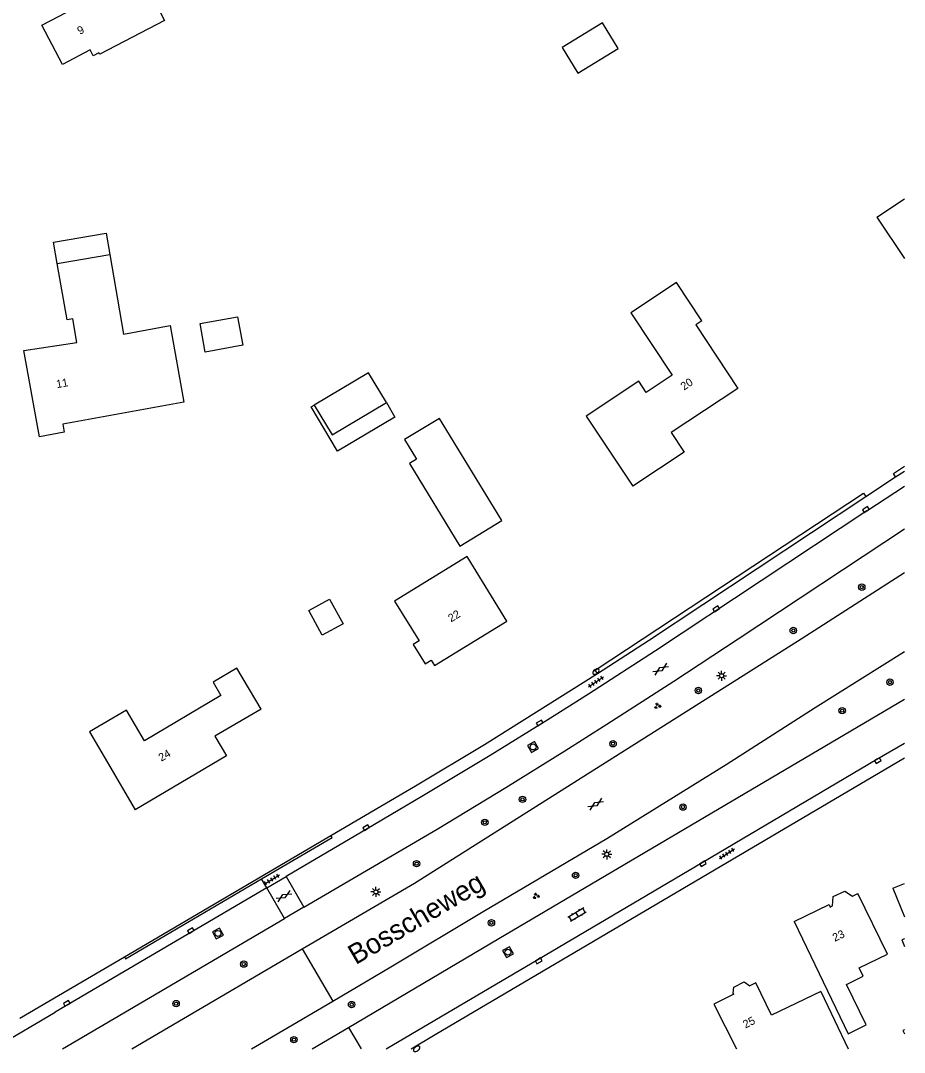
# Model space of a CAD drawing. Extents: x 136000 to 138005, y 398500 to 400500.
# Drawn here: x 137889.6 to 138000, y 398499.6 to 398628.5 of the extents above; entities that cross this region are included whole.
import ezdxf

# ---------------------------------------------------------------- set-up
doc = ezdxf.new("R2010")
doc.units = 0
for name, color, linetype in [('gg-anno-huisnummerreeks BGT', 7, 'Continuous'), ('gg-anno-openbare ruimte label', 7, 'Continuous'), ('gg-bbg-gedigitaliseerde bebouwing', 7, 'Continuous'), ('gg-bbg-gedigitaliseerde bijgebouw', 7, 'Continuous'), ('gg-bbg-hoofdgebouw', 7, 'Continuous'), ('gg-bbg-luifel en loopbrug', 7, 'Continuous'), ('gg-knt-verharding', 7, 'Continuous'), ('gt-grn-groengrens', 7, 'Continuous'), ('gt-grn-weggrens', 7, 'Continuous'), ('gt-symb-boom', 7, 'Continuous'), ('gt-symb-brandkraan', 7, 'Continuous'), ('gt-symb-gesloten verharding', 7, 'Continuous'), ('gt-symb-groenvak', 7, 'Continuous'), ('gt-symb-klinker verharding', 7, 'Continuous'), ('gt-symb-kolk', 7, 'Continuous'), ('gt-symb-lichtmast', 7, 'Continuous'), ('gt-symb-rioolschacht', 7, 'Continuous'), ('gt-symb-tegel verharding', 7, 'Continuous')]:
    doc.layers.add(name, color=color, linetype=linetype)

# ---------------------------------------------------------------- blocks, each defined once
blk = doc.blocks.new('gt0-KOLK')
at = {"layer": 'gt-symb-kolk'}
blk.add_lwpolyline([(0, 0), (0.37, 0), (0.37, 0.4), (-0.38, 0.4), (-0.38, 0), (0, 0)], dxfattribs=at)
blk = doc.blocks.new('gt0-BOOM')
at = {"layer": 'gt-symb-boom'}
for radius in [0.4, 0.2]:
    blk.add_circle((0, 0), radius, dxfattribs=at)
blk = doc.blocks.new('gt0-TEG1')
at = {"layer": 'gt-symb-tegel verharding'}
for p, q in [((-1.12, 0), (1.12, 0)), ((-0.9, -0.25), (-0.9, 0.25)), ((-0.45, -0.25), (-0.45, 0.25)), ((0, -0.25), (0, 0.25)), ((0.45, -0.25), (0.45, 0.25)), ((0.9, -0.25), (0.9, 0.25))]:
    blk.add_line(p, q, dxfattribs=at)
blk = doc.blocks.new('gt0-LMAST')
at = {"layer": 'gt-symb-lichtmast'}
for p, q in [((-0.18, 0.17), (-0.45, 0.44)), ((-0.01, 0.25), (-0.01, 0.62)), ((0.17, 0.17), (0.44, 0.44)), ((-0.26, 0), (-0.63, 0)), ((-0.18, -0.18), (-0.45, -0.45)), ((-0.01, -0.25), (-0.01, -0.63)), ((0.44, -0.45), (0.17, -0.18)), ((0.24, 0), (0.62, 0))]:
    blk.add_line(p, q, dxfattribs=at)
blk.add_circle((-0.01, 0), 0.25, dxfattribs=at)
blk = doc.blocks.new('gt0-BR')
at = {"layer": 'gt-symb-brandkraan'}
for centre, radius, start, end in [((-0.24, 0), 0.206, 107.5669, 252.4331), ((0.6, -2.66), 3, 106.892, 107.5669), ((0, -0.69), 0.938, 73.108, 106.892), ((-0.6, -2.66), 3, 72.4331, 73.108), ((0.24, 0), 0.206, 287.567, 72.4331), ((0.6, 2.66), 3, 252.4331, 253.108), ((0, 0.69), 0.938, 253.108, 286.8921), ((-0.6, 2.66), 3, 286.8921, 287.567)]:
    blk.add_arc(centre, radius, start, end, dxfattribs=at)
blk = doc.blocks.new('gt0-GESVH1')
at = {"layer": 'gt-symb-gesloten verharding'}
for p, q in [((-0.99, -0.26), (0.01, 0.24)), ((0.01, -0.26), (-0.99, 0.24)), ((0.01, 0.24), (1.01, -0.26)), ((1.01, 0.24), (0.01, -0.26))]:
    blk.add_line(p, q, dxfattribs=at)
blk = doc.blocks.new('gt0-RS')
at = {"layer": 'gt-symb-rioolschacht'}
blk.add_lwpolyline([(-0.5, -0.5), (0.5, -0.5), (0.5, 0.5), (-0.5, 0.5)], close=True, dxfattribs=at)
blk.add_circle((0, 0), 0.375, dxfattribs=at)
blk = doc.blocks.new('gt0-GRVAK')
at = {"layer": 'gt-symb-groenvak'}
for p, q in [((-0.11, 0.19), (-0.23, 0.24)), ((-0.18, 0.15), (0.09, 0.15)), ((-0.09, 0.21), (-0.16, 0.32)), ((-0.05, 0.21), (-0.05, 0.39)), ((0, 0.21), (0.06, 0.32)), ((0.01, 0.19), (0.13, 0.24)), ((0.26, -0.05), (0.2, 0.06)), ((0.3, -0.05), (0.3, 0.13)), ((0.35, -0.05), (0.41, 0.06)), ((-0.24, -0.23), (-0.36, -0.18)), ((-0.32, -0.26), (-0.05, -0.26)), ((-0.23, -0.21), (-0.29, -0.1)), ((-0.18, -0.2), (-0.18, -0.02)), ((-0.14, -0.21), (-0.07, -0.1)), ((-0.12, -0.23), (0, -0.18)), ((0.24, -0.07), (0.12, -0.02)), ((0.17, -0.11), (0.44, -0.11)), ((0.37, -0.07), (0.49, -0.02))]:
    blk.add_line(p, q, dxfattribs=at)
blk = doc.blocks.new('gt0-KL1')
at = {"layer": 'gt-symb-klinker verharding'}
for p, q in [((-1.15, 0.3), (1.15, 0.3)), ((-1, -0.3), (-1, 0.3)), ((-0.5, 0.3), (-0.5, 0.45)), ((0, -0.3), (0, 0.3)), ((0.5, 0.3), (0.5, 0.45)), ((1, -0.3), (1, 0.3)), ((-1.15, -0.3), (1.15, -0.3)), ((-0.5, -0.45), (-0.5, -0.3)), ((0.5, -0.45), (0.5, -0.3))]:
    blk.add_line(p, q, dxfattribs=at)

msp = doc.modelspace()

# ---------------------------------------------------------------- linework, layer by layer
at = {"layer": 'gg-bbg-gedigitaliseerde bebouwing'}
for p, q in [((137996.57, 398603.98), (138000, 398606.27)), ((137996.57, 398603.98), (138000, 398598.8)), ((137900.71, 398599.31), (137902.42, 398589.36)), ((137900.42, 398535.82), (137903.9, 398529.91)), ((137989.55, 398507.18), (137992.98, 398500))]:
    msp.add_line(p, q, dxfattribs=at)
for points in [[(137900.62, 398642.15), (137907.55, 398628.53), (137899.45, 398624.35)], [(137974.7, 398591.02), (137971.52, 398595.82), (137965.8, 398592.01), (137970.98, 398584.23), (137967.75, 398582.07), (137966.82, 398583.47), (137960.26, 398579.11), (137966.08, 398570.35)], [(137902.42, 398589.36), (137908.25, 398590.41), (137909.98, 398580.83), (137894.84, 398578.09), (137895.02, 398577.09)], [(137950.32, 398553.47), (137945.37, 398561.54), (137936.29, 398555.98), (137939.39, 398551), (137938.64, 398550.54)], [(137919.61, 398542.47), (137916.59, 398547.61), (137913.61, 398545.85), (137914.6, 398544.17), (137905.03, 398538.53)], [(137905.03, 398538.53), (137902.79, 398542.34), (137898.18, 398539.62), (137900.42, 398535.82)], [(137986.23, 398515.93), (137992.99, 398501.91), (137995.23, 398503.01), (137992.76, 398508.05), (137994.87, 398509.09), (137994.36, 398510.13), (137997.91, 398511.87), (137994.2, 398519.44)]]:
    msp.add_lwpolyline(points, dxfattribs=at)
at = {"layer": 'gg-bbg-gedigitaliseerde bijgebouw'}
for points in [[(137957.26, 398625.19), (137959.21, 398621.98), (137964.24, 398625.05), (137962.29, 398628.26), (137957.26, 398625.19)], [(137912, 398590.66), (137916.69, 398591.51), (137917.33, 398587.96), (137912.65, 398587.11), (137912, 398590.66)], [(137935.27, 398580.79), (137933.05, 398584.52), (137926.26, 398580.49)], [(137926.26, 398580.49), (137928.48, 398576.76), (137935.27, 398580.79)], [(137937.55, 398576.17), (137939.04, 398573.71), (137938.18, 398573.18), (137944.47, 398562.86), (137949.7, 398566.04), (137941.91, 398578.82), (137937.55, 398576.17)], [(137925.58, 398554.8), (137928.18, 398556.21), (137929.86, 398553.13), (137927.26, 398551.72), (137925.58, 398554.8)], [(138000, 398502.39), (137999.83, 398502.32), (138000, 398501.89)]]:
    msp.add_lwpolyline(points, dxfattribs=at)
at = {"layer": 'gg-bbg-hoofdgebouw'}
for p, q in [((137894.15, 398598.18), (137900.71, 398599.31)), ((137998.56, 398520.1), (138000, 398520.68)), ((137998.56, 398520.1), (138000, 398516.53)), ((137993.5, 398519.1), (137994.2, 398519.44))]:
    msp.add_line(p, q, dxfattribs=at)
for points in [[(137899.45, 398624.35), (137899.36, 398624.53), (137898.63, 398624.15), (137898.25, 398624.88), (137894.81, 398623.07), (137892.24, 398627.98), (137896.31, 398630.1), (137894.7, 398633.23), (137895.77, 398633.72), (137893.36, 398638.41), (137900.62, 398642.15)], [(137895.02, 398577.09), (137891.93, 398576.53), (137889.98, 398587.3), (137896.61, 398588.32), (137896.08, 398591.27), (137895.37, 398591.14), (137894.15, 398598.18)], [(137974.7, 398591.02), (137973.94, 398590.52), (137979.21, 398582.55), (137970.87, 398577.05), (137972.48, 398574.61), (137966.08, 398570.35)], [(137938.64, 398550.54), (137940.12, 398548.13), (137940.88, 398548.6), (137941.29, 398547.94), (137950.32, 398553.47)], [(137919.61, 398542.47), (137913.85, 398539.09), (137915.29, 398536.62), (137903.9, 398529.91)], [(137991.03, 398517.89), (137991.1, 398519.04), (137992.57, 398519.73), (137993.5, 398519.1)], [(137986.23, 398515.93), (137990.6, 398518.04), (137990.73, 398517.74), (137991.03, 398517.89)], [(138000, 398513.77), (137999.67, 398513.64), (138000, 398512.82)], [(137978.68, 398506.85), (137978.62, 398506.99), (137978.68, 398507.74), (137980, 398508.39), (137980.71, 398507.88)], [(137989.55, 398507.18), (137983.4, 398504.23), (137981.46, 398508.26), (137980.71, 398507.88)], [(137978.68, 398506.85), (137976.18, 398505.59), (137979.01, 398500)]]:
    msp.add_lwpolyline(points, dxfattribs=at)
at = {"layer": 'gg-bbg-luifel en loopbrug'}
for points in [[(137894.15, 398598.18), (137893.69, 398600.85), (137900.24, 398601.99), (137900.71, 398599.31)], [(137935.27, 398580.79), (137936.34, 398578.98), (137929.15, 398574.71), (137925.86, 398580.25), (137926.26, 398580.49)]]:
    msp.add_lwpolyline(points, dxfattribs=at)
at = {"layer": 'gg-knt-verharding'}
for p, q in [((137998.9, 398571.51), (138000, 398572.24)), ((137995.18, 398569.05), (137998.9, 398571.51)), ((137995.31, 398567.25), (138000, 398570.35)), ((137920.34, 398520.15), (137922.74, 398521.56)), ((137922.74, 398521.56), (137924.96, 398517.72)), ((137920.34, 398520.15), (137893.9, 398504.62)), ((137922.54, 398516.3), (137920.34, 398520.15)), ((137924.96, 398517.72), (137922.54, 398516.3)), ((137894.8, 398500), (137922.54, 398516.3)), ((137903.46, 398500), (137924.77, 398512.5)), ((137893.1, 398505.98), (137902.53, 398511.51)), ((137889.48, 398503.84), (137893.1, 398505.98)), ((137886.06, 398500), (137893.9, 398504.62)), ((137925.99, 398500), (137930.54, 398502.69))]:
    msp.add_line(p, q, dxfattribs=at)
for points in [[(137961.64, 398546.92), (137968.02, 398551.06), (137995.18, 398569.05)], [(137995.31, 398567.25), (137968.91, 398549.76), (137960.52, 398544.33), (137955.44, 398541.12), (137948.25, 398536.67), (137939.72, 398531.56), (137932.86, 398527.5), (137922.74, 398521.56)], [(137924.96, 398517.72), (137941.6, 398527.49), (137950.2, 398532.68), (137957.58, 398537.26), (137962.82, 398540.59), (137971.19, 398545.97), (137979.25, 398551.28), (138000, 398565.02)], [(137924.77, 398512.5), (137938.79, 398520.72), (137987.11, 398551.27), (138000, 398559.54)], [(137928.6, 398505.99), (137935.84, 398510.26), (137947.38, 398517.18), (137962.84, 398526.3), (137977.74, 398535.57), (137988.86, 398542.68), (138000, 398549.68)], [(137928.33, 398526.68), (137938.92, 398532.91), (137947.52, 398538.05), (137961.64, 398546.92)], [(137930.54, 398502.69), (137949.34, 398513.81), (138000, 398543.74)], [(137935.26, 398500), (137954.21, 398511.18), (137974.72, 398523.32), (137996.58, 398536.21), (138000, 398538.23)], [(137938.36, 398500), (137941.39, 398501.79), (138000, 398536.41)], [(137919.69, 398521.25), (137928.48, 398526.42), (137928.33, 398526.68)], [(137902.53, 398511.51), (137902.68, 398511.25), (137919.69, 398521.25)], [(137918.42, 398500), (137920.44, 398501.18), (137928.6, 398505.99)]]:
    msp.add_lwpolyline(points, dxfattribs=at)
at = {"layer": 'gt-grn-groengrens'}
msp.add_line((137902.53, 398511.51), (137928.33, 398526.68), dxfattribs=at)
for points in [[(137998.9, 398571.51), (137998.63, 398571.93), (138000, 398572.83)], [(137961.64, 398546.92), (137961.37, 398547.34), (137994.91, 398569.47), (137995.18, 398569.05)]]:
    msp.add_lwpolyline(points, dxfattribs=at)
at = {"layer": 'gt-grn-weggrens'}
for p, q in [((137920.34, 398520.15), (137919.69, 398521.25)), ((137924.77, 398512.5), (137928.6, 398505.99)), ((137930.54, 398502.69), (137932.12, 398500))]:
    msp.add_line(p, q, dxfattribs=at)

# ---------------------------------------------------------------- block references
at = {"layer": 'gt-symb-boom'}
for p in [(137994.68, 398557.72), (137986.12, 398552.31), (137998.2, 398545.85), (137974.26, 398544.81), (137992.23, 398542.28), (137963.6, 398538.15), (137952.28, 398531.2), (137972.34, 398530.23), (137947.58, 398528.33), (137939.05, 398523.16), (137958.92, 398521.7), (137948.4, 398515.77), (137917.45, 398510.61), (137909, 398505.67), (137930.93, 398505.55), (137923.72, 398501.16)]:
    msp.add_blockref('gt0-BOOM', p, dxfattribs=at)
at = {"layer": 'gt-symb-brandkraan'}
for p, rotation in [((137961.46, 398547.17), 34.246011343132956), ((137939.06, 398500.02), -148.7415146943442)]:
    msp.add_blockref('gt0-BR', p, dxfattribs=dict(at, rotation=rotation))
at = {"layer": 'gt-symb-gesloten verharding'}
for p, rotation in [((137969.55, 398547.49), 32.87978190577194), ((137961.43, 398530.6), 32.87978190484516), ((137922.46, 398519.1), 30.00072778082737)]:
    msp.add_blockref('gt0-GESVH1', p, dxfattribs=dict(at, rotation=rotation))
at = {"layer": 'gt-symb-groenvak'}
for p in [(137969.15, 398542.88), (137953.98, 398519.12)]:
    msp.add_blockref('gt0-GRVAK', p, dxfattribs=at)
at = {"layer": 'gt-symb-klinker verharding', "rotation": 30.718190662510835}
msp.add_blockref('gt0-KL1', (137959.11, 398516.82), dxfattribs=at)
at = {"layer": 'gt-symb-kolk'}
for p, rotation in [((137995.31, 398567.25), 33.4994000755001), ((137976.61, 398554.86), 33.49940007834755), ((137954.54, 398540.58), 31.25848531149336), ((137996.58, 398536.21), -149.45890152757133), ((137932.86, 398527.5), 30.413230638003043), ((137974.72, 398523.32), -149.4095645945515), ((137910.95, 398514.63), 30.413230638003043), ((137954.21, 398511.18), -149.45890152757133), ((137895.44, 398505.53), 30.541098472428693)]:
    msp.add_blockref('gt0-KOLK', p, dxfattribs=dict(at, rotation=rotation))
at = {"layer": 'gt-symb-lichtmast'}
for p in [(137977.17, 398546.66), (137962.83, 398524.33), (137933.97, 398519.63)]:
    msp.add_blockref('gt0-LMAST', p, dxfattribs=at)
at = {"layer": 'gt-symb-rioolschacht'}
for p, rotation in [((137953.61, 398537.75), 29.41081962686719), ((137914.23, 398514.44), -151.97468393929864), ((137950.47, 398512.1), -151.25696436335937)]:
    msp.add_blockref('gt0-RS', p, dxfattribs=dict(at, rotation=rotation))
at = {"layer": 'gt-symb-tegel verharding'}
for p, rotation in [((137961.46, 398545.89), 33.29284857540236), ((137977.82, 398524.41), 33.29284857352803), ((137920.95, 398521.18), 30.924459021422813)]:
    msp.add_blockref('gt0-TEG1', p, dxfattribs=dict(at, rotation=rotation))

# ---------------------------------------------------------------- texts
at = {"layer": 'gg-anno-huisnummerreeks BGT'}
for s, rotation, p in [('9', 27.6, (137896.97, 398626.74)), ('11', 10.3, (137894.11, 398582.59)), ('20', 33.4, (137972.45, 398582.28)), ('22', 31.5, (137943.36, 398553.31)), ('24', 30.5, (137907.16, 398535.9)), ('23', 25.8, (137991.31, 398513.39)), ('25', 26.8, (137980.14, 398502.55))]:
    msp.add_text(s, height=1, rotation=rotation, dxfattribs=at).set_placement(p)
at = {"layer": 'gg-anno-openbare ruimte label'}
msp.add_text('Bosscheweg', height=2.5, rotation=30.5, dxfattribs=at).set_placement((137931.44, 398510.47))

doc.saveas('drawing.dxf')
